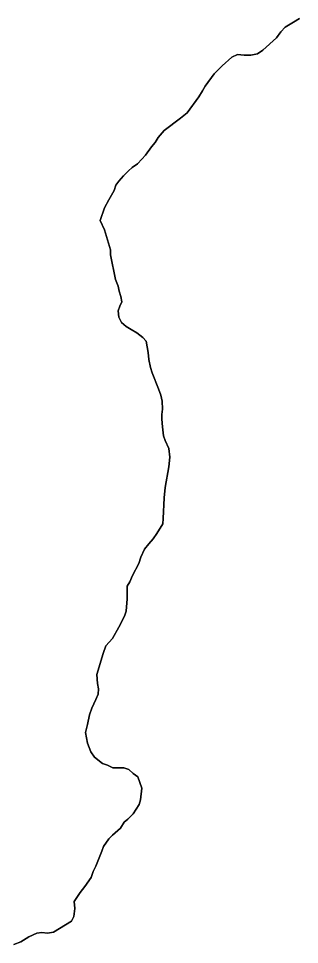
# Model space of a CAD drawing. Extents: x 3172297 to 3210190, y 958463 to 983887.
# Drawn here: x 3192652 to 3192833, y 965205 to 965801 of the extents above; entities that cross this region are included whole.
import ezdxf

# ---------------------------------------------------------------- set-up
doc = ezdxf.new("R2010")
doc.units = 0
doc.layers.add('V-SITE-VEGE', color=7, linetype='Continuous')
doc.layers.add('V-TOPO-SHOR', color=7, linetype='Continuous')

msp = doc.modelspace()

# ---------------------------------------------------------------- linework, layer by layer
at = {"layer": 'V-SITE-VEGE'}
for p, q in [((3192824.14, 965795.91), (3192829.64, 965799.03)), ((3192829.64, 965799.03), (3192833.42, 965801.45)), ((3192821.4, 965792.8), (3192824.14, 965795.91)), ((3192809.72, 965781.05), (3192818.65, 965789.01)), ((3192818.65, 965789.01), (3192821.4, 965792.8)), ((3192783.58, 965770.98), (3192789.76, 965776.51)), ((3192789.76, 965776.51), (3192793.54, 965778.24)), ((3192793.54, 965778.24), (3192797.68, 965777.91)), ((3192797.68, 965777.91), (3192802.16, 965777.93)), ((3192802.16, 965777.93), (3192806.29, 965778.63)), ((3192806.29, 965778.63), (3192809.72, 965781.05)), ((3192778.43, 965765.8), (3192783.58, 965770.98)), ((3192772.6, 965757.85), (3192778.43, 965765.8)), ((3192770.89, 965754.75), (3192772.6, 965757.85)), ((3192768.49, 965750.95), (3192770.89, 965754.75)), ((3192760.94, 965740.6), (3192768.49, 965750.95)), ((3192756.82, 965737.14), (3192760.94, 965740.6)), ((3192746.17, 965729.18), (3192756.82, 965737.14)), ((3192742.4, 965724.69), (3192746.17, 965729.18)), ((3192737.94, 965718.82), (3192740.34, 965721.58)), ((3192740.34, 965721.58), (3192742.4, 965724.69)), ((3192734.17, 965713.3), (3192737.94, 965718.82)), ((3192729.02, 965707.77), (3192731.76, 965710.88)), ((3192731.76, 965710.88), (3192734.17, 965713.3)), ((3192723.18, 965703.27), (3192725.58, 965705.35)), ((3192725.58, 965705.35), (3192729.02, 965707.77)), ((3192717, 965696.71), (3192720.09, 965700.16)), ((3192720.09, 965700.16), (3192723.18, 965703.27)), ((3192713.92, 965690.5), (3192714.94, 965693.95)), ((3192714.94, 965693.95), (3192717, 965696.71)), ((3192710.49, 965684.63), (3192713.92, 965690.5)), ((3192707.75, 965679.46), (3192710.49, 965684.63)), ((3192705.02, 965671.18), (3192707.75, 965679.46)), ((3192707.8, 965665.33), (3192705.02, 965671.18)), ((3192711.63, 965652.26), (3192707.8, 965665.33)), ((3192711.64, 965649.16), (3192711.63, 965652.26)), ((3192714.79, 965633.32), (3192711.64, 965649.16)), ((3192716.53, 965628.85), (3192714.79, 965633.32)), ((3192717.23, 965625.76), (3192716.53, 965628.85)), ((3192718.27, 965622.31), (3192717.23, 965625.76)), ((3192718.97, 965618.87), (3192718.27, 965622.31)), ((3192716.58, 965613.01), (3192717.6, 965616.11)), ((3192717.6, 965616.11), (3192718.97, 965618.87)), ((3192716.94, 965608.88), (3192716.58, 965613.01)), ((3192718.67, 965605.44), (3192716.94, 965608.88)), ((3192721.78, 965603.04), (3192718.67, 965605.44)), ((3192724.89, 965600.98), (3192721.78, 965603.04)), ((3192728.68, 965598.92), (3192724.89, 965600.98)), ((3192732.48, 965595.84), (3192728.68, 965598.92)), ((3192734.56, 965593.43), (3192732.48, 965595.84)), ((3192735.96, 965586.2), (3192734.56, 965593.43)), ((3192736.32, 965581.73), (3192735.96, 965586.2)), ((3192737.37, 965576.56), (3192736.32, 965581.73)), ((3192738.41, 965573.12), (3192737.37, 965576.56)), ((3192742.58, 965562.8), (3192738.41, 965573.12)), ((3192743.97, 965558.68), (3192742.58, 965562.8)), ((3192745.01, 965554.89), (3192743.97, 965558.68)), ((3192745.03, 965549.72), (3192745.01, 965554.89)), ((3192744.7, 965546.27), (3192745.03, 965549.72)), ((3192744.71, 965543.18), (3192744.7, 965546.27)), ((3192745.07, 965538.36), (3192744.71, 965543.18)), ((3192745.77, 965532.5), (3192745.07, 965538.36)), ((3192746.82, 965529.41), (3192745.77, 965532.5)), ((3192749.25, 965524.25), (3192746.82, 965529.41)), ((3192749.95, 965518.74), (3192749.25, 965524.25)), ((3192749.28, 965512.54), (3192749.95, 965518.74)), ((3192746.92, 965499.1), (3192749.28, 965512.54)), ((3192746.25, 965492.55), (3192746.92, 965499.1)), ((3192745.61, 965479.11), (3192746.25, 965492.55)), ((3192745.27, 965475.67), (3192745.61, 965479.11)), ((3192741.5, 965469.46), (3192745.27, 965475.67)), ((3192736.36, 965462.9), (3192739.11, 965466.01)), ((3192739.11, 965466.01), (3192741.5, 965469.46)), ((3192731.22, 965454.27), (3192733.61, 965459.44)), ((3192733.61, 965459.44), (3192736.36, 965462.9)), ((3192729.85, 965450.13), (3192731.22, 965454.27)), ((3192725.75, 965442.54), (3192729.85, 965450.13)), ((3192724.04, 965438.4), (3192725.75, 965442.54)), ((3192722.32, 965435.64), (3192724.04, 965438.4)), ((3192722.35, 965427.37), (3192722.32, 965435.64)), ((3192721.69, 965419.45), (3192722.35, 965427.37)), ((3192720.66, 965416.34), (3192721.69, 965419.45)), ((3192716.9, 965409.1), (3192720.66, 965416.34)), ((3192712.79, 965401.85), (3192716.9, 965409.1)), ((3192708.67, 965397.02), (3192712.79, 965401.85)), ((3192706.96, 965392.19), (3192708.67, 965397.02)), ((3192702.88, 965378.74), (3192706.96, 965392.19)), ((3192703.24, 965372.89), (3192702.88, 965378.74)), ((3192703.94, 965369.45), (3192703.24, 965372.89)), ((3192703.61, 965366), (3192703.94, 965369.45)), ((3192702.24, 965362.55), (3192703.61, 965366)), ((3192699.5, 965357.03), (3192702.24, 965362.55)), ((3192696.78, 965346.34), (3192698.14, 965352.55)), ((3192698.14, 965352.55), (3192699.5, 965357.03)), ((3192695.42, 965341.17), (3192696.78, 965346.34)), ((3192696.82, 965334.29), (3192695.42, 965341.17)), ((3192698.9, 965328.79), (3192696.82, 965334.29)), ((3192701.33, 965325.35), (3192698.9, 965328.79)), ((3192706.51, 965321.23), (3192701.33, 965325.35)), ((3192709.61, 965320.21), (3192706.51, 965321.23)), ((3192713.06, 965318.5), (3192709.61, 965320.21)), ((3192720.29, 965318.52), (3192713.06, 965318.5)), ((3192723.4, 965317.5), (3192720.29, 965318.52)), ((3192726.16, 965314.75), (3192723.4, 965317.5)), ((3192729.27, 965312.7), (3192726.16, 965314.75)), ((3192731.7, 965305.47), (3192729.27, 965312.7)), ((3192731.04, 965297.89), (3192731.7, 965305.47)), ((3192730.02, 965294.79), (3192731.04, 965297.89)), ((3192726.24, 965288.92), (3192730.02, 965294.79)), ((3192722.81, 965285.46), (3192726.24, 965288.92)), ((3192718.01, 965279.59), (3192720.41, 965283.39)), ((3192720.41, 965283.39), (3192722.81, 965285.46)), ((3192710.45, 965272.68), (3192712.86, 965275.1)), ((3192712.86, 965275.1), (3192718.01, 965279.59)), ((3192706, 965264.74), (3192707.03, 965267.84)), ((3192707.03, 965267.84), (3192710.45, 965272.68)), ((3192702.24, 965255.08), (3192706, 965264.74)), ((3192699.17, 965247.84), (3192700.53, 965251.63)), ((3192700.53, 965251.63), (3192702.24, 965255.08)), ((3192695.05, 965241.97), (3192699.17, 965247.84)), ((3192688.2, 965232.31), (3192691.97, 965238.17)), ((3192691.97, 965238.17), (3192695.05, 965241.97)), ((3192688.56, 965227.83), (3192688.2, 965232.31)), ((3192687.88, 965222.66), (3192688.56, 965227.83)), ((3192686.52, 965219.56), (3192687.88, 965222.66)), ((3192674.83, 965212.63), (3192686.52, 965219.56)), ((3192653.83, 965206.36), (3192658.99, 965209.48)), ((3192658.99, 965209.48), (3192664.15, 965211.9)), ((3192664.15, 965211.9), (3192667.25, 965212.26)), ((3192667.25, 965212.26), (3192671.04, 965211.93)), ((3192671.04, 965211.93), (3192674.83, 965212.63)), ((3192649.36, 965204.62), (3192653.83, 965206.36))]:
    msp.add_line(p, q, dxfattribs=at)
at = {"layer": 'V-TOPO-SHOR'}
for points in [[(3192833.42, 965801.45), (3192829.64, 965799.03), (3192824.14, 965795.91), (3192821.4, 965792.8), (3192818.65, 965789.01), (3192809.72, 965781.05), (3192806.29, 965778.63), (3192802.16, 965777.93), (3192797.68, 965777.91), (3192793.54, 965778.24), (3192789.76, 965776.51), (3192783.58, 965770.98), (3192778.43, 965765.8), (3192772.6, 965757.85), (3192770.89, 965754.75), (3192768.49, 965750.95), (3192760.94, 965740.6), (3192756.82, 965737.14), (3192746.17, 965729.18), (3192742.4, 965724.69), (3192740.34, 965721.58), (3192737.94, 965718.82), (3192734.17, 965713.3), (3192731.76, 965710.88), (3192729.02, 965707.77), (3192725.58, 965705.35), (3192723.18, 965703.27), (3192720.09, 965700.16), (3192717, 965696.71), (3192714.94, 965693.95), (3192713.92, 965690.5), (3192710.49, 965684.63), (3192707.75, 965679.46), (3192705.02, 965671.18), (3192707.8, 965665.33), (3192711.63, 965652.26), (3192711.64, 965649.16), (3192714.79, 965633.32), (3192716.53, 965628.85), (3192717.23, 965625.76), (3192718.27, 965622.31), (3192718.97, 965618.87), (3192717.6, 965616.11), (3192716.58, 965613.01), (3192716.94, 965608.88), (3192718.67, 965605.44), (3192721.78, 965603.04), (3192724.89, 965600.98), (3192728.68, 965598.92), (3192732.48, 965595.84), (3192734.56, 965593.43), (3192735.96, 965586.2), (3192736.32, 965581.73), (3192737.37, 965576.56), (3192738.41, 965573.12), (3192742.58, 965562.8), (3192743.97, 965558.68), (3192745.01, 965554.89)], [(3192745.01, 965554.89), (3192745.03, 965549.72), (3192744.7, 965546.28), (3192744.71, 965543.18), (3192745.07, 965538.36), (3192745.77, 965532.5), (3192746.82, 965529.41), (3192749.25, 965524.25), (3192749.95, 965518.74), (3192749.28, 965512.54), (3192746.92, 965499.1), (3192746.25, 965492.55), (3192745.6, 965479.11), (3192745.27, 965475.67), (3192741.5, 965469.46), (3192739.1, 965466.01), (3192736.36, 965462.9), (3192733.61, 965459.44), (3192731.22, 965454.27), (3192729.85, 965450.13), (3192725.75, 965442.54), (3192724.04, 965438.4), (3192722.32, 965435.64), (3192722.35, 965427.37), (3192721.69, 965419.45), (3192720.66, 965416.34), (3192716.9, 965409.1), (3192712.79, 965401.85), (3192708.67, 965397.02), (3192706.96, 965392.19), (3192702.88, 965378.74), (3192703.24, 965372.89), (3192703.94, 965369.45), (3192703.61, 965366), (3192702.24, 965362.55), (3192699.5, 965357.03), (3192698.14, 965352.55), (3192696.78, 965346.34), (3192695.42, 965341.17), (3192696.82, 965334.29), (3192698.9, 965328.79), (3192701.33, 965325.35), (3192706.51, 965321.23), (3192709.61, 965320.21), (3192713.06, 965318.5), (3192720.29, 965318.52), (3192723.4, 965317.5), (3192726.16, 965314.75), (3192729.27, 965312.7), (3192731.7, 965305.47), (3192731.04, 965297.89), (3192730.02, 965294.79), (3192726.24, 965288.92), (3192722.81, 965285.46), (3192720.41, 965283.39), (3192718.01, 965279.59), (3192712.86, 965275.1), (3192710.45, 965272.68), (3192707.03, 965267.84), (3192706, 965264.74), (3192702.24, 965255.08), (3192700.53, 965251.63), (3192699.17, 965247.84), (3192695.05, 965241.97), (3192691.97, 965238.17), (3192688.2, 965232.31), (3192688.56, 965227.83), (3192687.88, 965222.66), (3192686.52, 965219.56), (3192674.83, 965212.63), (3192671.04, 965211.93), (3192667.25, 965212.26), (3192664.15, 965211.9), (3192658.99, 965209.48), (3192653.83, 965206.36), (3192649.36, 965204.62)]]:
    msp.add_lwpolyline(points, dxfattribs=at)

doc.saveas('drawing.dxf')
